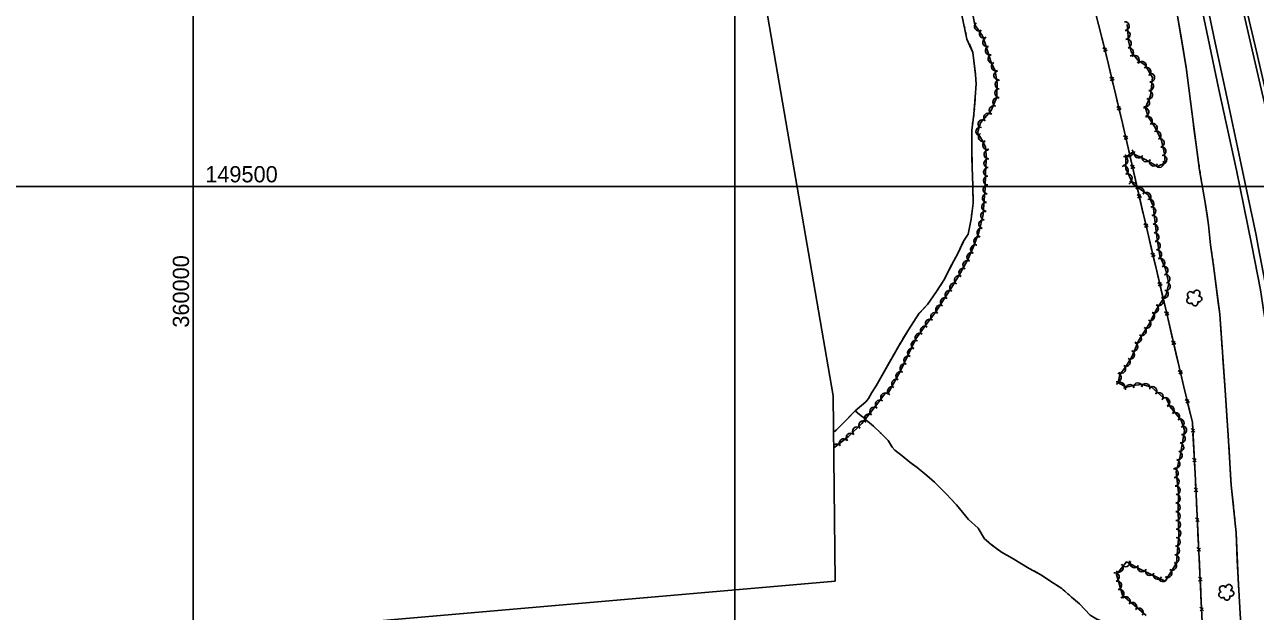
# Model space of a CAD drawing. Extents: x 353423 to 364002, y 127000 to 201942.
# Drawn here: x 359844 to 360981, y 149107 to 149650 of the extents above; entities that cross this region are included whole.
import ezdxf

# ---------------------------------------------------------------- set-up
doc = ezdxf.new("R2010")
doc.units = 0
for name, color, linetype in [('E_DTM_SlopeBottom', 7, 'Continuous'), ('E_DTM_SlopeTop', 7, 'Continuous'), ('E_FEN_Generic', 7, 'Continuous'), ('E_LAND_TreeLine', 7, 'Continuous'), ('E_RDWY_Gravel', 7, 'Continuous'), ('E_STRUCT_WingWall', 7, 'Continuous')]:
    doc.layers.add(name, color=color, linetype=linetype)

msp = doc.modelspace()

# ---------------------------------------------------------------- linework, layer by layer
at = {"layer": 'E_DTM_SlopeBottom'}
for p, q in [((360843.7, 149625.4), (360839.7, 149628.2)), ((360840.6, 149624.7), (360842.9, 149628.2)), ((360850.1, 149598.2), (360846.1, 149601.1)), ((360846.9, 149597.7), (360849.4, 149601.1)), ((360856.5, 149571.2), (360852.5, 149574)), ((360853.3, 149570.6), (360855.8, 149574)), ((360862.8, 149544), (360858.8, 149546.9)), ((360859.6, 149543.5), (360862.1, 149546.9)), ((360869.1, 149516.9), (360865.1, 149519.8)), ((360865.9, 149516.4), (360868.3, 149519.8)), ((360875.3, 149489.8), (360871.3, 149492.7)), ((360872.1, 149489.2), (360874.6, 149492.7)), ((360881.6, 149462.7), (360877.6, 149465.6)), ((360878.4, 149462.1), (360880.9, 149465.6)), ((360888, 149435.6), (360884, 149438.5)), ((360884.8, 149435), (360887.2, 149438.5)), ((360894.4, 149408.5), (360890.4, 149411.4)), ((360891.2, 149408), (360893.6, 149411.4)), ((360900.7, 149381.4), (360896.7, 149384.3)), ((360897.5, 149380.9), (360900, 149384.3)), ((360907, 149354.3), (360903, 149357.2)), ((360903.8, 149353.8), (360906.3, 149357.2)), ((360913.3, 149327.2), (360909.3, 149330.1)), ((360910.1, 149326.6), (360912.6, 149330.1)), ((360919.7, 149300.3), (360915.7, 149303.1)), ((360916.5, 149299.7), (360918.9, 149303.2)), ((360924.5, 149273), (360921.2, 149276.5)), ((360921.3, 149273), (360924.3, 149275.9)), ((360926, 149245.5), (360922.6, 149249)), ((360922.7, 149245.5), (360925.7, 149248.4)), ((360927.3, 149218), (360924, 149221.5)), ((360924.1, 149218), (360927.1, 149220.9)), ((360928.7, 149190.5), (360925.3, 149194)), ((360925.5, 149190.5), (360928.4, 149193.4)), ((360930, 149163), (360926.6, 149166.5)), ((360926.8, 149163), (360929.8, 149165.9)), ((360931.3, 149135.5), (360927.9, 149139)), ((360928.1, 149135.5), (360931.1, 149138.4)), ((360932.6, 149108), (360929.2, 149111.5)), ((360929.4, 149108), (360932.4, 149110.9))]:
    msp.add_line(p, q, dxfattribs=at)
for points in [[(360914.1, 149316), (360897.5, 149387.8), (360876.9, 149475.2), (360857.7, 149558.6), (360841.9, 149625.5), (360782.8, 149856.4), (360777, 149877.4), (360669.7, 150237.1), (360666, 150249.7), (360657.1, 150288.1), (360641.5, 150354), (360630.2, 150404.2), (360612.8, 150478.8), (360597.8, 150542.4), (360582.3, 150608.8), (360565.1, 150682.8), (360546.8, 150759.9), (360526.9, 150855.6), (360510.9, 150933.5), (360499.7, 150990.1)], [(360837.9, 149641.1), (360835.5, 149650.8)], [(360840.7, 149630.2), (360837.9, 149641.1)], [(360844.6, 149614.1), (360842.3, 149623.8)], [(360847.2, 149603.1), (360844.6, 149614.1)], [(360851, 149587), (360848.7, 149596.7)], [(360853.6, 149576), (360851, 149587)], [(360857.4, 149559.9), (360855.1, 149569.6)], [(360859.9, 149548.9), (360857.7, 149558.6), (360857.4, 149559.9)], [(360863.6, 149532.8), (360861.4, 149542.5)], [(360866.1, 149521.8), (360863.6, 149532.8)], [(360869.8, 149505.7), (360867.6, 149515.4)], [(360872.4, 149494.7), (360869.8, 149505.7)], [(360876.1, 149478.6), (360873.9, 149488.3)], [(360878.7, 149467.6), (360876.9, 149475.2), (360876.1, 149478.6)], [(360882.5, 149451.5), (360880.2, 149461.2)], [(360885, 149440.5), (360882.5, 149451.5)], [(360888.8, 149424.4), (360886.5, 149434.1)], [(360891.4, 149413.4), (360888.8, 149424.4)], [(360895.2, 149397.3), (360892.9, 149407)], [(360897.8, 149386.3), (360897.5, 149387.8), (360895.2, 149397.3)], [(360901.5, 149370.2), (360899.3, 149379.9)], [(360904.1, 149359.2), (360901.5, 149370.2)], [(360907.8, 149343.1), (360905.6, 149352.8)], [(360910.4, 149332.1), (360907.8, 149343.1)], [(360914.1, 149316), (360911.9, 149325.7)], [(360957.1, 148629.5), (360954.3, 148689.6), (360949.3, 148767.7), (360944.5, 148858), (360940.3, 148938), (360936.2, 149014.5), (360932.3, 149078), (360929.2, 149142.9), (360925.1, 149228.6), (360922.4, 149281.9), (360914.1, 149316)], [(360916.8, 149305.1), (360914.1, 149316)], [(360920.6, 149289.2), (360918.3, 149298.8)], [(360922.6, 149278.3), (360922.4, 149281.9), (360920.6, 149289.2)], [(360923.4, 149261.9), (360922.9, 149271.8)], [(360924, 149250.8), (360923.4, 149261.9)], [(360924.8, 149234.4), (360924.3, 149244.3)], [(360925.3, 149223.3), (360925.1, 149228.6), (360924.8, 149234.4)], [(360926.1, 149206.9), (360925.7, 149216.8)], [(360926.7, 149195.8), (360926.1, 149206.9)], [(360927.5, 149179.4), (360927, 149189.3)], [(360928, 149168.3), (360927.5, 149179.4)], [(360928.8, 149151.9), (360928.3, 149161.8)], [(360929.3, 149140.8), (360929.2, 149142.9), (360928.8, 149151.9)], [(360930.1, 149124.4), (360929.7, 149134.3)], [(360930.6, 149113.3), (360930.1, 149124.4)]]:
    msp.add_lwpolyline(points, dxfattribs=at)
at = {"layer": 'E_DTM_SlopeTop'}
for points in [[(360929.4, 149699.1), (360943.4, 149632.6), (360955, 149578.5), (360968.7, 149514.3), (360981.1, 149455), (360983.2, 149444.5), (360991.1, 149402.9), (360996.8, 149368), (361000.2, 149344.1), (361004.1, 149313.4)], [(360963.9, 149699.1), (360981.5, 149624.8), (360994.7, 149567.3), (361008.8, 149507.6), (361023.1, 149445.7), (361035.5, 149393.5), (361048.2, 149337.9)], [(360998.2, 149313), (360991.7, 149363), (360988.1, 149386), (360985.2, 149404.4), (360977.3, 149445.4), (360969.7, 149481.7), (360963.1, 149515.1), (360946.9, 149589.6), (360936.9, 149636.6), (360928.3, 149678.1)], [(361050.5, 149312.2), (361039, 149363), (361024.4, 149424.4), (361011.3, 149480.9), (360997.9, 149538.5), (360984.9, 149594.3), (360967.3, 149670.3)]]:
    msp.add_lwpolyline(points, dxfattribs=at)
at = {"layer": 'E_FEN_Generic'}
for points in [[(360719.2, 149661.9), (360721.6, 149649.2), (360725.5, 149643.5), (360728.6, 149639), (360732, 149629.3), (360736.2, 149615.4), (360740.4, 149606.8), (360742.1, 149595.7), (360741.8, 149582.5), (360736.5, 149570.1), (360726.9, 149558.9), (360724, 149549.4), (360728.3, 149542.8), (360731.5, 149536.2), (360732.3, 149525.7), (360732, 149524), (360731.5, 149512.3), (360731.2, 149498.4), (360730.3, 149487.5), (360729.2, 149474.1), (360725.3, 149457.4), (360720, 149443.5), (360714.7, 149431.9), (360708.4, 149420.3), (360700.2, 149407.1), (360693.3, 149396.3), (360685.5, 149384.1), (360675.6, 149371.1), (360667.2, 149359.3), (360660.1, 149344.4), (360652.7, 149329.1), (360641.1, 149308.4)], [(360895.8, 149304.6), (360884.5, 149314.7), (360875.9, 149317), (360870, 149316.5), (360861.6, 149314.5), (360853.9, 149318.5), (360855.5, 149326.2), (360860.7, 149333.2), (360866.4, 149342.5), (360872.8, 149358), (360882.2, 149372.5), (360889.4, 149387.1), (360893.4, 149393), (360898.3, 149400.2), (360900.7, 149410.3), (360897.6, 149423.9), (360892.4, 149435.9), (360889.7, 149451.2), (360888, 149466), (360886.2, 149482.1), (360881.4, 149492.2), (360867.7, 149502), (360860.8, 149516.4), (360860.9, 149527.2), (360866.3, 149531.1), (360879.3, 149524.7), (360890.1, 149518.4), (360897.2, 149521.8), (360896.6, 149530.2), (360894, 149542.5), (360888, 149554.6), (360881.6, 149564.3), (360879.2, 149572.5), (360883.6, 149584), (360885.6, 149600.7), (360878.9, 149612), (360872.4, 149616.3), (360866, 149624.3), (360863.5, 149634.6), (360862.4, 149646.1), (360862.1, 149649.7)], [(360639.4, 149309.7), (360629.8, 149296.9), (360617.1, 149281.1), (360604.7, 149268.8), (360591.4, 149258.7)], [(360879.6, 149103.6), (360857.7, 149122.6), (360852.3, 149141.5), (360861.6, 149153.3), (360874.9, 149146.1), (360897.3, 149135.5), (360907.8, 149152), (360909.2, 149171.6), (360909.8, 149175.6), (360909.4, 149186.8), (360909.1, 149202.8), (360909.4, 149217), (360907.3, 149236.5), (360911.4, 149252.5), (360915.2, 149274.9), (360911.9, 149284.1), (360901.7, 149296.5), (360897.7, 149305.4)], [(360879.6, 149103.6), (360857.7, 149122.6), (360852.3, 149141.5), (360861.6, 149153.3), (360874.9, 149146.1), (360897.3, 149135.5), (360907.8, 149152), (360909.2, 149171.6), (360909.8, 149175.6), (360909.4, 149186.8), (360909.1, 149202.8), (360909.4, 149217), (360907.3, 149236.5), (360911.4, 149252.5), (360915.2, 149274.9), (360911.9, 149284.1), (360901.7, 149296.5), (360897.7, 149305.4)]]:
    msp.add_lwpolyline(points, dxfattribs=at)
for centre, radius, start, end in [((360725.1, 149647.8), 4.01, 124.4408, 304.4254), ((360729.7, 149641.1), 4.01, 123.9455, 303.9302), ((360860.1, 149648.2), 4.01, 274.8495, 94.8342), ((360860.8, 149640.2), 4.01, 275.5615, 95.5461), ((360732.8, 149633.2), 4.01, 109.2982, 289.2829), ((360862, 149632), 4.01, 283.6639, 103.6486), ((360735.3, 149625.5), 4.01, 107.1226, 287.1073), ((360737.7, 149617.9), 4.01, 107.1226, 287.1073), ((360863.9, 149624.2), 4.01, 283.6639, 103.6486), ((360869.2, 149617.1), 4.01, 309.105, 129.0897), ((360740.8, 149610.8), 4.01, 115.7326, 295.7173), ((360875.7, 149611.6), 4.01, 326.0692, 146.0539), ((360880, 149606.1), 4.01, 300.7537, 120.7384), ((360743.1, 149602.6), 4.01, 98.7143, 278.6989), ((360744.2, 149594.3), 4.01, 88.8997, 268.8844), ((360883.5, 149600.5), 4.01, 263.2538, 83.2385), ((360744, 149586.3), 4.01, 88.8997, 268.8844), ((360881.6, 149584.6), 4.01, 263.2538, 83.2385), ((360882.5, 149592.5), 4.01, 263.2538, 83.2385), ((360738.9, 149570.5), 4.01, 66.5916, 246.5762), ((360742.1, 149577.9), 4.01, 66.5916, 246.5762), ((360878.9, 149577.6), 4.01, 249.1116, 69.0963), ((360733.7, 149563.7), 4.01, 49.45, 229.4347), ((360878.2, 149568.7), 4.01, 285.7759, 105.7606), ((360881.4, 149560.7), 4.01, 303.6786, 123.6632), ((360726.6, 149550.7), 4.01, 72.8456, 252.8303), ((360728.5, 149557.6), 4.01, 49.45, 229.4347), ((360885.9, 149554.1), 4.01, 303.6786, 123.6632), ((360729, 149545.5), 4.01, 123.1721, 303.1568), ((360732.8, 149538.2), 4.01, 116.0941, 296.0788), ((360889.3, 149547.2), 4.01, 296.1342, 116.1189), ((360892.3, 149540.3), 4.01, 282.0197, 102.0044), ((360734.1, 149529.6), 4.01, 94.0777, 274.0624), ((360863.4, 149531.6), 4.01, 215.8414, 35.8261), ((360872.6, 149530.4), 4.01, 153.5895, 333.5742), ((360894, 149532.5), 4.01, 282.0197, 102.0044), ((360894.8, 149524.8), 4.01, 273.9437, 93.9284), ((360734, 149521.4), 4.01, 87.9864, 267.971), ((360859.2, 149514.9), 4.01, 295.6806, 115.6653), ((360858.8, 149523.8), 4.01, 269.3799, 89.3645), ((360879.7, 149526.8), 4.01, 153.5895, 333.5742), ((360886.8, 149522.8), 4.01, 149.8651, 329.8498), ((360891.9, 149521.6), 4.01, 205.31, 25.2947), ((360733.5, 149505.4), 4.01, 88.4727, 268.4573), ((360733.7, 149513.4), 4.01, 87.9864, 267.971), ((360862.7, 149507.7), 4.01, 295.6806, 115.6653), ((360733.2, 149497.3), 4.01, 85.3687, 265.3534), ((360867.1, 149499.9), 4.01, 324.421, 144.4057), ((360873.6, 149495.3), 4.01, 324.421, 144.4057), ((360731.9, 149481.3), 4.01, 85.2469, 265.2315), ((360732.5, 149489.3), 4.01, 85.3687, 265.3534), ((360880.1, 149490.6), 4.01, 324.421, 144.4057), ((360882.9, 149484.2), 4.01, 295.0122, 114.9969), ((360731.1, 149473), 4.01, 77.1325, 257.1172), ((360884.6, 149477.2), 4.01, 276.6508, 96.6354), ((360885.6, 149469.2), 4.01, 276.6508, 96.6354), ((360727.5, 149457.4), 4.01, 77.1325, 257.1172), ((360729.3, 149465.2), 4.01, 77.1325, 257.1172), ((360886.5, 149461.3), 4.01, 276.441, 96.4257), ((360724.6, 149449.6), 4.01, 69.1679, 249.1526), ((360887.4, 149453.3), 4.01, 276.441, 96.4257), ((360888.6, 149445.3), 4.01, 279.8103, 99.795), ((360718.3, 149434.8), 4.01, 65.0128, 244.9974), ((360721.7, 149442), 4.01, 65.0128, 244.9974), ((360890, 149437.4), 4.01, 279.8103, 99.795), ((360714.6, 149427.5), 4.01, 61.5096, 241.4943), ((360892.9, 149429.4), 4.01, 293.5808, 113.5655), ((360706.6, 149413.5), 4.01, 58.2455, 238.2302), ((360710.8, 149420.4), 4.01, 61.5096, 241.4943), ((360895.8, 149422.4), 4.01, 282.7918, 102.7765), ((360897.6, 149414.6), 4.01, 282.7918, 102.7765), ((360698.1, 149399.9), 4.01, 57.4364, 237.4211), ((360702.4, 149406.7), 4.01, 58.2455, 238.2302), ((360896.1, 149400.7), 4.01, 236.0603, 56.045), ((360897.9, 149407.7), 4.01, 256.6464, 76.631), ((360926.4, 149401.2), 2.97, 299.2179, 182.1912), ((360693.8, 149393.2), 4.01, 57.6262, 237.6108), ((360891.7, 149394.1), 4.01, 235.2675, 55.2522), ((360920, 149394.6), 2.78, 104.538, 312.311), ((360920.7, 149399.9), 2.97, 21.5671, 242.801), ((360924.7, 149392.6), 2.78, 181.215, 22.2261), ((360928.4, 149396), 2.61, 243.9232, 101.8558), ((360684.8, 149379.7), 4.01, 52.6345, 232.6192), ((360689.5, 149386.4), 4.01, 57.6262, 237.6108), ((360883.5, 149380), 4.01, 243.9686, 63.9533), ((360887.1, 149387.2), 4.01, 243.9686, 63.9533), ((360675.2, 149366.9), 4.01, 54.4017, 234.3863), ((360679.9, 149373.3), 4.01, 52.6345, 232.6192), ((360875.7, 149366.3), 4.01, 236.9156, 56.9003), ((360880.1, 149373.1), 4.01, 236.9156, 56.9003), ((360670.5, 149360.4), 4.01, 54.4017, 234.3863), ((360871.3, 149359.6), 4.01, 236.9156, 56.9003), ((360663.5, 149346.5), 4.01, 64.7665, 244.7512), ((360666.9, 149353.8), 4.01, 64.7665, 244.7512), ((360865, 149344.5), 4.01, 247.7793, 67.7639), ((360868, 149351.9), 4.01, 247.7793, 67.7639), ((360656.5, 149332.1), 4.01, 64.0955, 244.0802), ((360660, 149339.3), 4.01, 64.0955, 244.0802), ((360861.1, 149337.9), 4.01, 238.5982, 58.5829), ((360652.7, 149324.8), 4.01, 60.7972, 240.7819), ((360852.8, 149323.6), 4.01, 258.6477, 78.6323), ((360856.8, 149331.4), 4.01, 232.9472, 52.9319), ((360644.9, 149310.9), 4.01, 60.7972, 240.7819), ((360648.8, 149317.9), 4.01, 60.7972, 240.7819), ((360855.8, 149315.2), 4.01, 332.323, 152.3076), ((360864.6, 149313), 4.01, 13.4531, 193.4377), ((360872.1, 149314.6), 4.01, 4.8837, 184.8684), ((360879.3, 149313.9), 4.01, 345.1436, 165.1283), ((360885.5, 149311.1), 4.01, 318.1236, 138.1082), ((360633.8, 149298.7), 4.05, 53.1628, 233.1475), ((360638.7, 149305.1), 4.05, 53.1628, 233.1475), ((360891.4, 149305.7), 4.01, 318.1236, 138.1082), ((360897.4, 149300.9), 4, 293.9242, 113.9089), ((360628.8, 149292.2), 4.05, 50.9494, 230.9341), ((360901.5, 149293.5), 4, 309.499, 129.4836), ((360906.6, 149287.3), 4, 309.499, 129.4836), ((360618.4, 149279.5), 4.05, 44.8842, 224.8689), ((360623.7, 149285.9), 4.05, 50.9494, 230.9341), ((360910.7, 149281.4), 4, 289.4088, 109.3934), ((360913, 149274.9), 4, 260.3762, 80.3609), ((360606.9, 149268), 4.05, 44.8842, 224.8689), ((360612.7, 149273.8), 4.05, 44.8842, 224.8689), ((360911.7, 149267), 4, 260.3762, 80.3609), ((360593.9, 149258), 4.05, 37.1769, 128.7619), ((360600.4, 149262.8), 4.05, 37.1769, 217.1616), ((360910.4, 149259.1), 4, 260.3762, 80.3609), ((360906.9, 149243.7), 4, 255.5733, 75.558), ((360908.9, 149251.5), 4, 255.5733, 75.558), ((360905.3, 149235.2), 4, 276.142, 96.1267), ((360906.1, 149227.3), 4, 276.142, 96.1267), ((360907, 149219.3), 4, 276.142, 96.1267), ((360907.2, 149211.6), 4, 268.9821, 88.9668), ((360907, 149203.6), 4, 268.9821, 88.9668), ((360907.2, 149195.5), 4, 271.1893, 91.174), ((360907.3, 149187.5), 4, 271.1893, 91.174), ((360907.6, 149179.5), 4, 271.7227, 91.7073), ((360906.5, 149163.8), 4, 266.023, 86.0076), ((360907.1, 149171.8), 4, 266.023, 86.0076), ((360860.6, 149152.7), 4, 202.9385, 22.9232), ((360906, 149155.8), 4, 266.023, 86.0076), ((360850.8, 149139.2), 4, 285.9447, 105.9293), ((360854.5, 149147.7), 4, 231.6748, 51.6595), ((360868.9, 149151.7), 4, 151.8217, 331.8064), ((360875.8, 149148), 4, 154.655, 334.6397), ((360883.1, 149144.6), 4, 154.655, 334.6397), ((360890.3, 149141.1), 4, 154.655, 334.6397), ((360899.4, 149142.8), 4, 237.397, 57.3817), ((360903.7, 149149.5), 4, 237.397, 57.3817), ((360853, 149131.5), 4, 285.9447, 105.9293), ((360895.1, 149138.9), 4, 195.9152, 15.8999), ((360956, 149129.3), 2.97, 298.8286, 181.8018), ((360855.1, 149123.8), 4, 285.9447, 105.9293), ((360860.9, 149117), 4, 319.1256, 139.1103), ((360949.6, 149122.8), 2.78, 104.1486, 311.9216), ((360950.3, 149128.1), 2.97, 21.1777, 242.4116), ((360954.2, 149120.7), 2.78, 180.8257, 21.8367), ((360957.9, 149124.1), 2.61, 243.5338, 101.4664), ((360867, 149111.8), 4, 319.1256, 139.1103), ((360873, 149106.5), 4, 319.1256, 139.1103)]:
    msp.add_arc(centre, radius, start, end, dxfattribs=at)
at = {"layer": 'E_LAND_TreeLine'}
for p, q in [((360000, 149000), (360000, 151500)), ((360500, 149000), (360500, 151500)), ((358000, 149500), (363000, 149500)), ((360000, 147000), (360000, 149500)), ((360000, 149500), (362500, 149500)), ((360500, 147000), (360500, 149500))]:
    msp.add_line(p, q, dxfattribs=at)
at = {"layer": 'E_RDWY_Gravel'}
for points in [[(360590.9, 149306.5), (360465.4, 150033.4), (360281.8, 150958.2)], [(360590.9, 149306.5), (360592.5, 149135.5), (359357.9, 149028), (359362.6, 148652.1)]]:
    msp.add_lwpolyline(points, dxfattribs=at)
at = {"layer": 'E_STRUCT_WingWall'}
for points in [[(360630.6, 149315.8), (360651, 149352.2), (360660.3, 149367.5), (360670.3, 149382.9), (360677.9, 149390.9), (360686.3, 149402.9), (360693, 149413.5), (360700.4, 149427.8), (360705.7, 149438), (360711.1, 149449.4), (360715.3, 149455.9), (360718.2, 149469.8), (360719.9, 149484.7), (360719.8, 149500.5), (360719.1, 149518.1), (360718.7, 149536.6), (360718.7, 149551.8), (360720.7, 149566.7), (360721.9, 149582.4), (360722.8, 149594.8), (360722.2, 149603.2), (360719.8, 149623.6), (360714.3, 149636.2), (360709.2, 149659.7)], [(360907.5, 149663.7), (360907.7, 149663), (360912.5, 149634.6)], [(360907.7, 149663), (360916.7, 149609.9), (360923, 149559.8), (360929, 149515), (360934.3, 149485.3), (360937.2, 149464.7), (360939, 149446), (360941.9, 149426.8), (360947.6, 149381.9), (360952.6, 149311.7)], [(360712.2, 149646.2), (360711.8, 149648.1)], [(360713.4, 149640.5), (360713, 149642.4)], [(360714.9, 149634.8), (360714.3, 149636.2), (360714.2, 149636.7)], [(360722.1, 149603.7), (360719.8, 149623.6), (360716.5, 149631.3)], [(360912.5, 149634.6), (360916.7, 149609.9), (360917.3, 149605.5)], [(360721.4, 149575.5), (360721.9, 149582.4), (360722.8, 149594.8), (360722.2, 149603.2), (360722.1, 149603.7)], [(360917.8, 149601.5), (360918, 149599.5)], [(360918.5, 149595.4), (360918.8, 149593.4)], [(360919.3, 149589.4), (360919.5, 149587.3)], [(360920, 149583.3), (360923, 149559.8), (360923.8, 149554)], [(360720.3, 149563.8), (360720.6, 149565.8)], [(360720.9, 149569.7), (360721.1, 149571.6)], [(360718.9, 149525.8), (360718.7, 149536.6), (360718.7, 149551.8), (360719, 149554.1)], [(360719.5, 149558), (360719.8, 149560)], [(360923.8, 149554), (360927.7, 149524.8)], [(360719.8, 149497.5), (360719.8, 149500.5), (360719.1, 149518.1), (360718.9, 149525.8)], [(360928.2, 149520.8), (360928.5, 149518.7)], [(360929.1, 149514.7), (360929.4, 149512.7)], [(360930.1, 149508.7), (360930.5, 149506.7)], [(360931.2, 149502.7), (360934.3, 149485.3), (360935.9, 149473.6)], [(360719.8, 149491.6), (360719.8, 149493.6)], [(360719.9, 149485.8), (360719.9, 149487.7)], [(360711, 149449.3), (360711.1, 149449.4), (360715.3, 149455.9), (360718.2, 149469.8), (360718.9, 149476.1)], [(360719.4, 149479.9), (360719.6, 149481.9)], [(360935.9, 149473.6), (360937.2, 149464.7), (360939, 149446), (360939.3, 149444.3)], [(360698.4, 149424), (360700.4, 149427.8), (360705.7, 149438), (360711, 149449.3)], [(360939.9, 149440.2), (360940.2, 149438.2)], [(360940.8, 149434.2), (360941.1, 149432.2)], [(360941.7, 149428.2), (360941.9, 149426.8), (360942, 149426.2)], [(360693, 149413.5), (360693.9, 149415.3)], [(360695.7, 149418.8), (360696.6, 149420.5)], [(360942.5, 149422.1), (360946.2, 149392.8)], [(360670.4, 149383), (360677.9, 149390.9), (360686.3, 149402.9), (360687.8, 149405.3)], [(360689.9, 149408.6), (360690.9, 149410.2)], [(360946.2, 149392.8), (360947.6, 149381.9), (360948.9, 149363.5)], [(360655.2, 149359.1), (360660.3, 149367.5), (360670.3, 149382.9), (360670.4, 149383)], [(360949.2, 149359.4), (360949.3, 149357.4)], [(360649.2, 149349), (360650.1, 149350.7)], [(360652.1, 149354.1), (360653.1, 149355.8)], [(360949.6, 149353.3), (360949.8, 149351.3)], [(360950.1, 149347.2), (360950.2, 149345.2)], [(360630.6, 149315.8), (360644.4, 149340.5)], [(360646.3, 149343.9), (360647.3, 149345.6)], [(360950.5, 149341.2), (360952.6, 149311.7)], [(360630.6, 149315.8), (360626.5, 149309.6), (360623.3, 149304.2), (360620.9, 149301), (360611, 149292.8), (360598.6, 149279.7), (360592.8, 149274.3), (360591.2, 149273.4)], [(360630.6, 149315.8), (360626.5, 149309.6), (360623.3, 149304.2), (360620.9, 149301), (360611, 149292.8), (360603.6, 149285.1)], [(360952.6, 149311.7), (360955.4, 149269.8), (360958.2, 149224.1), (360962.7, 149180.1), (360964.5, 149137.8), (360967.2, 149094.6), (360966.4, 149060.5), (360965.8, 149032.8), (360967, 149019.1), (360968.5, 149008.6), (360971.4, 148993), (360973.5, 148983.8), (360975.8, 148971.1), (360978.2, 148960.3), (360981, 148948.8)], [(360952.6, 149311.7), (360954.5, 149283.3)], [(360715.6, 149192.2), (360704.6, 149205.8), (360695.1, 149216), (360685.3, 149226), (360677.2, 149233.1), (360668.2, 149240.3), (360661.7, 149245.3), (360654.4, 149251.3), (360647.8, 149256.3), (360645.3, 149259.3), (360641.7, 149265.4), (360634.5, 149272.3), (360627.9, 149278.5), (360622.6, 149283.2), (360620.1, 149285.5), (360618.8, 149286.7), (360616.6, 149288), (360613.1, 149291), (360610.9, 149292.9)], [(360630.9, 149275.7), (360627.9, 149278.5), (360622.6, 149283.2), (360620.1, 149285.5), (360618.8, 149286.7), (360616.6, 149288), (360613.1, 149291), (360610.9, 149292.9)], [(360599.7, 149280.9), (360598.6, 149279.7), (360597.7, 149278.9)], [(360954.8, 149279.3), (360954.9, 149277.4)], [(360593.6, 149275.1), (360592.8, 149274.3), (360591.2, 149273.4)], [(360634.8, 149271.9), (360634.5, 149272.3), (360633.5, 149273.2)], [(360638.8, 149268.1), (360637.5, 149269.4)], [(360955.2, 149273.5), (360955.3, 149271.5)], [(360955.6, 149267.6), (360955.7, 149265.6)], [(360642.4, 149264.1), (360641.7, 149265.4), (360641.4, 149265.6)], [(360664, 149243.6), (360661.7, 149245.3), (360654.4, 149251.3), (360647.8, 149256.3), (360645.3, 149259.3), (360644.3, 149261)], [(360955.9, 149261.7), (360957.6, 149233.2)], [(360684.4, 149226.8), (360677.2, 149233.1), (360668.2, 149240.3), (360664, 149243.6)], [(360688.3, 149222.9), (360687, 149224.2)], [(360957.6, 149233.2), (360958.2, 149224.1), (360960.2, 149204.8)], [(360692.1, 149219), (360690.9, 149220.3)], [(360695.9, 149215.1), (360695.1, 149216), (360694.7, 149216.4)], [(360715.6, 149192.2), (360704.6, 149205.8), (360698.4, 149212.4)], [(360960.6, 149200.9), (360960.8, 149198.9)], [(360827.9, 149104), (360818.1, 149114.3), (360810.8, 149120.7), (360801.7, 149128.6), (360790.9, 149135.6), (360783.2, 149140.8), (360775.8, 149145), (360771.7, 149147), (360755.9, 149156.5), (360746.3, 149162.2), (360737, 149168.9), (360730.6, 149174.6), (360724.5, 149184.2), (360715.6, 149192.2)], [(360734.2, 149171.4), (360730.6, 149174.6), (360724.5, 149184.2), (360715.6, 149192.2)], [(360961.2, 149195), (360961.4, 149193.1)], [(360961.8, 149189.1), (360962, 149187.2)], [(360962.4, 149183.3), (360962.7, 149180.1), (360963.8, 149154.8)], [(360738.7, 149167.7), (360737.2, 149168.8)], [(360743.5, 149164.3), (360741.9, 149165.4)], [(360748.3, 149161), (360746.7, 149162)], [(360776.1, 149144.8), (360775.8, 149145), (360771.7, 149147), (360755.9, 149156.5), (360751.7, 149159)], [(360963.8, 149154.8), (360964.5, 149137.8), (360965.2, 149126.3)], [(360799.9, 149129.7), (360790.9, 149135.6), (360783.2, 149140.8), (360776.1, 149144.8)], [(360804.5, 149126.1), (360803.1, 149127.4)], [(360809, 149122.3), (360807.5, 149123.6)], [(360965.4, 149122.4), (360965.6, 149120.4)], [(360813.4, 149118.5), (360811.9, 149119.7)], [(360838.2, 149098.6), (360834.3, 149100.4), (360827.9, 149104), (360818.1, 149114.3), (360816.3, 149115.9)], [(360965.8, 149116.5), (360965.9, 149114.5)], [(360966.2, 149110.6), (360966.3, 149108.6)]]:
    msp.add_lwpolyline(points, dxfattribs=at)

# ---------------------------------------------------------------- texts
at = {"layer": 'E_LAND_TreeLine'}
msp.add_text('  149500  ', height=15, dxfattribs=at).set_placement((360000, 149503.8))
msp.add_text('  149500  ', height=15, dxfattribs=at).set_placement((360000, 149503.8))
msp.add_text('  360000  ', height=15, rotation=90, dxfattribs=at).set_placement((359996.2, 149358.4))

doc.saveas('drawing.dxf')
